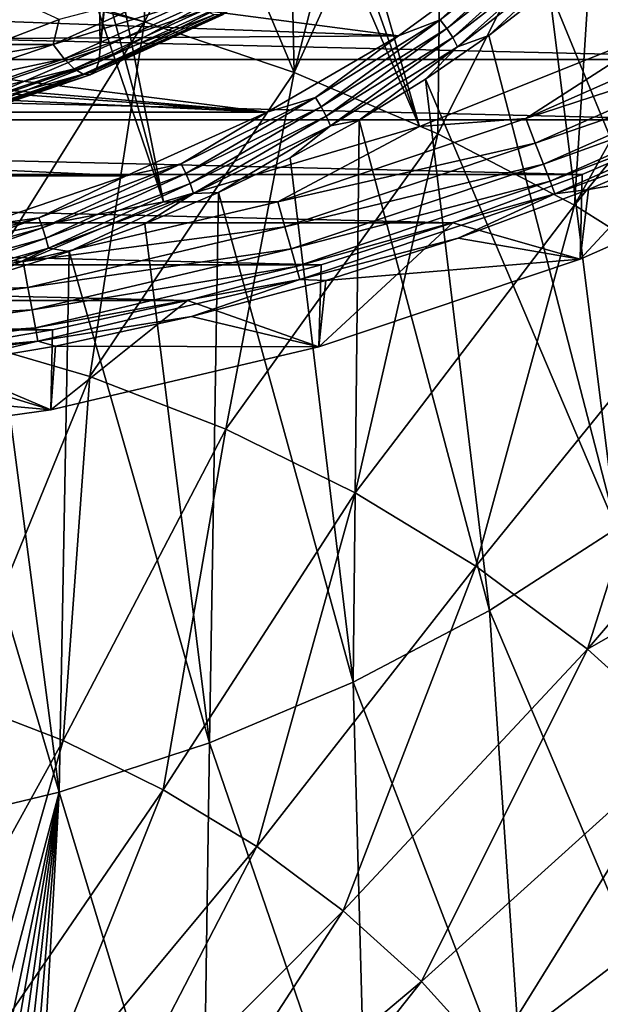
# Model space of a CAD drawing. Header units: metres. Extents: x -109 to 109, y -315 to 32.
# Tile 322 of 384: x 82.13 to 88.46, y -38.42 to -27.7. Entities that reach past the tile are written whole.
import ezdxf

# ---------------------------------------------------------------- set-up
doc = ezdxf.new("R2010")
doc.units = ezdxf.units.M
doc.layers.add('solid_K244242000C74_AAA', color=7, linetype='CONTINUOUS')

msp = doc.modelspace()

# ---------------------------------------------------------------- linework, layer by layer
at = {"layer": 'solid_K244242000C74_AAA'}
for points in [[(89.18766, -27.782084, -78.325066), (83.514336, -15.16128, -73.288864), (82.683235, -15.518793, -73.288864)], [(89.18766, -27.782084, -78.325066), (91.771072, -26.450243, -78.325066), (83.514336, -15.16128, -73.288864)], [(86.489357, -28.862324, -78.325066), (82.683235, -15.518793, -73.288864), (81.834, -15.830786, -73.288864)], [(86.489357, -28.862324, -78.325066), (89.18766, -27.782084, -78.325066), (82.683235, -15.518793, -73.288864)], [(86.489357, -28.862324, -78.325066), (81.834, -15.830786, -73.288864), (80.969116, -16.096346, -73.288864)], [(83.700577, -29.681183, -78.325066), (80.969116, -16.096346, -73.288864), (80.091125, -16.314692, -73.288864)], [(83.700577, -29.681183, -78.325066), (86.489357, -28.862324, -78.325066), (80.969116, -16.096346, -73.288864)], [(83.700577, -29.681183, -78.325066), (80.091125, -16.314692, -73.288864), (79.202599, -16.485184, -73.288864)], [(80.846596, -30.231243, -78.325066), (83.700577, -29.681183, -78.325066), (79.202599, -16.485184, -73.288864)], [(83.008255, -28.012758, 16.444496), (83.9459, -17.74703, 2.643152), (84.107582, -17.619232, 2.624165)], [(84.480484, -27.346239, 16.911198), (83.008255, -28.012758, 16.444496), (84.107582, -17.619232, 2.624165)], [(83.008255, -28.012758, 16.444496), (82.889694, -18.495928, 2.754622), (83.9459, -17.74703, 2.643152)], [(81.454185, -28.54006, 16.075274), (81.825676, -19.111637, 2.846349), (82.889694, -18.495928, 2.754622)], [(83.008255, -28.012758, 16.444496), (81.454185, -28.54006, 16.075274), (82.889694, -18.495928, 2.754622)], [(86.73848, -24.698782, 72.938301), (85.122459, -28.27305, 72.566254), (86.688019, -28.941113, 72.098465)], [(86.73848, -24.698782, 72.938301), (85.891525, -25.287697, 73.015312), (85.122459, -28.27305, 72.566254)], [(88.453484, -25.43568, 72.422318), (86.73848, -24.698782, 72.938301), (86.688019, -28.941113, 72.098465)], [(85.891525, -25.287697, 73.015312), (85.06916, -25.798733, 73.079788), (85.122459, -28.27305, 72.566254)], [(88.453484, -25.43568, 72.422318), (86.688019, -28.941113, 72.098465), (88.177124, -29.717663, 71.554718)], [(90.090057, -26.283871, 71.828407), (88.453484, -25.43568, 72.422318), (88.177124, -29.717663, 71.554718)], [(85.06916, -25.798733, 73.079788), (84.2687, -26.241266, 73.134163), (85.122459, -28.27305, 72.566254)], [(84.2687, -26.241266, 73.134163), (83.485779, -26.624725, 73.180229), (83.492188, -27.718489, 72.954559)], [(84.2687, -26.241266, 73.134163), (83.492188, -27.718489, 72.954559), (85.122459, -28.27305, 72.566254)], [(90.134651, -27.302519, 71.608406), (90.090057, -26.283871, 71.828407), (88.177124, -29.717663, 71.554718)], [(83.485779, -26.624725, 73.180229), (81.95015, -27.244537, 73.252579), (83.492188, -27.718489, 72.954559)], [(87.9562, -26.735655, 19.262785), (86.715744, -27.698174, 18.588823), (87.570755, -26.913427, 19.121105)], [(86.787819, -27.791508, 18.574179), (86.715744, -27.698174, 18.588823), (87.9562, -26.735655, 19.262785)], [(88.037025, -26.822197, 19.252895), (86.787819, -27.791508, 18.574179), (87.9562, -26.735655, 19.262785)], [(87.570755, -26.913427, 19.121105), (86.260796, -27.871689, 18.450123), (81.450836, -27.240261, 18.892254)], [(86.715744, -27.698174, 18.588823), (86.260796, -27.871689, 18.450123), (87.570755, -26.913427, 19.121105)], [(86.851517, -27.891153, 18.585752), (86.787819, -27.791508, 18.574179), (88.037025, -26.822197, 19.252895)], [(88.108452, -26.915844, 19.268673), (86.851517, -27.891153, 18.585752), (88.037025, -26.822197, 19.252895)], [(86.903229, -27.991486, 18.622892), (86.851517, -27.891153, 18.585752), (88.108452, -26.915844, 19.268673)], [(88.166451, -27.011303, 19.309223), (86.903229, -27.991486, 18.622892), (88.108452, -26.915844, 19.268673)], [(89.913719, -32.243546, 23.74995), (87.903023, -27.359186, 19.192467), (88.524452, -26.820749, 19.569485)], [(88.166451, -27.011303, 19.309223), (87.245712, -27.868233, 18.836027), (86.903229, -27.991486, 18.622892)], [(88.166451, -27.011303, 19.309223), (87.903023, -27.359186, 19.192467), (87.245712, -27.868233, 18.836027)], [(86.260796, -27.871689, 18.450123), (80.085106, -27.647449, 18.607138), (81.450836, -27.240261, 18.892254)], [(82.564499, -27.695618, 18.451332), (81.451057, -27.182816, 18.8104), (81.849602, -27.968014, 18.260597)], [(81.95015, -27.244537, 73.252579), (81.812569, -27.291924, 73.257996), (83.492188, -27.718489, 72.954559)], [(83.492188, -27.718489, 72.954559), (81.812569, -27.291924, 73.257996), (81.352425, -31.1325, 72.350525)], [(83.854401, -27.352486, 18.657301), (82.497673, -27.966717, 18.227213), (84.000458, -27.495113, 18.455734)], [(82.564499, -27.695618, 18.451332), (82.497673, -27.966717, 18.227213), (83.854401, -27.352486, 18.657301)], [(82.996216, -28.1549, 16.691095), (83.008255, -28.012758, 16.444496), (84.480484, -27.346239, 16.911198)], [(84.465714, -27.489614, 17.156935), (82.996216, -28.1549, 16.691095), (84.480484, -27.346239, 16.911198)], [(90.134651, -27.302519, 71.608406), (88.177124, -29.717663, 71.554718), (89.57859, -30.596872, 70.939095)], [(60.675346, -27.409105, -83.82), (92.324654, -27.409105, -83.82), (91.002342, -28.131109, -83.82)], [(60.675346, -27.409105, -83.82), (91.002342, -28.131109, -83.82), (61.997654, -28.131109, -83.82)], [(88.637215, -33.24057, 23.051826), (87.245712, -27.868233, 18.836027), (87.903023, -27.359186, 19.192467)], [(89.913719, -32.243546, 23.74995), (88.637215, -33.24057, 23.051826), (87.903023, -27.359186, 19.192467)], [(82.497673, -27.966717, 18.227213), (82.616783, -28.121542, 18.017105), (84.000458, -27.495113, 18.455734)], [(84.000458, -27.495113, 18.455734), (82.616783, -28.121542, 18.017105), (84.13504, -27.592962, 18.222034)], [(82.960205, -28.251175, 16.958939), (82.996216, -28.1549, 16.691095), (84.465714, -27.489614, 17.156935)], [(84.421562, -27.589577, 17.422195), (82.960205, -28.251175, 16.958939), (84.465714, -27.489614, 17.156935)], [(86.260796, -27.871689, 18.450123), (78.670784, -27.922031, 18.414873), (80.085106, -27.647449, 18.607138)], [(82.616783, -28.121542, 18.017105), (82.726547, -28.230633, 17.775534), (84.13504, -27.592962, 18.222034)], [(84.13504, -27.592962, 18.222034), (82.726547, -28.230633, 17.775534), (84.252983, -27.642265, 17.965199)], [(82.726547, -28.230633, 17.775534), (82.822723, -28.289783, 17.511801), (84.252983, -27.642265, 17.965199)], [(82.822723, -28.289783, 17.511801), (82.901627, -28.296721, 17.236063), (84.349731, -27.641121, 17.69512)], [(84.252983, -27.642265, 17.965199), (82.822723, -28.289783, 17.511801), (84.349731, -27.641121, 17.69512)], [(82.901627, -28.296721, 17.236063), (82.960205, -28.251175, 16.958939), (84.421562, -27.589577, 17.422195)], [(84.349731, -27.641121, 17.69512), (82.901627, -28.296721, 17.236063), (84.421562, -27.589577, 17.422195)], [(87.647224, -28.7743, -78.472404), (90.254631, -27.623018, -78.472404), (89.18766, -27.782084, -78.325066)], [(90.382042, -27.878895, -78.672592), (90.254631, -27.623018, -78.472404), (87.647224, -28.7743, -78.472404)], [(83.492188, -27.718489, 72.954559), (81.352425, -31.1325, 72.350525), (82.896973, -31.585203, 72.033539)], [(82.564499, -27.695618, 18.451332), (81.849602, -27.968014, 18.260597), (82.497673, -27.966717, 18.227213)], [(85.122459, -28.27305, 72.566254), (83.492188, -27.718489, 72.954559), (82.896973, -31.585203, 72.033539)], [(86.715744, -27.698174, 18.588823), (85.355522, -28.545189, 17.995737), (86.260796, -27.871689, 18.450123)], [(85.417999, -28.644499, 17.976908), (85.355522, -28.545189, 17.995737), (86.715744, -27.698174, 18.588823)], [(86.787819, -27.791508, 18.574179), (85.417999, -28.644499, 17.976908), (86.715744, -27.698174, 18.588823)], [(87.647224, -28.7743, -78.472404), (89.18766, -27.782084, -78.325066), (86.489357, -28.862324, -78.325066)], [(84.828583, -28.703545, 17.867651), (66.739243, -27.871712, 18.450108), (75.773102, -28.06028, 18.318071)], [(84.828583, -28.703545, 17.867651), (68.171463, -28.703568, 17.867636), (66.739243, -27.871712, 18.450108)], [(86.260796, -27.871689, 18.450123), (84.828583, -28.703545, 17.867651), (78.670784, -27.922031, 18.414873)], [(85.355522, -28.545189, 17.995737), (84.828583, -28.703545, 17.867651), (86.260796, -27.871689, 18.450123)], [(85.473213, -28.749426, 17.984783), (85.417999, -28.644499, 17.976908), (86.787819, -27.791508, 18.574179)], [(86.851517, -27.891153, 18.585752), (85.473213, -28.749426, 17.984783), (86.787819, -27.791508, 18.574179)], [(88.637215, -33.24057, 23.051826), (86.554596, -28.346291, 18.501287), (87.245712, -27.868233, 18.836027)], [(86.903229, -27.991486, 18.622892), (87.245712, -27.868233, 18.836027), (86.554596, -28.346291, 18.501287)], [(87.750481, -29.04084, -78.672592), (90.382042, -27.878895, -78.672592), (87.647224, -28.7743, -78.472404)], [(90.492004, -28.099726, -78.919411), (90.382042, -27.878895, -78.672592), (87.750481, -29.04084, -78.672592)], [(84.828583, -28.703545, 17.867651), (77.226898, -28.06028, 18.318071), (78.670784, -27.922031, 18.414873)], [(82.497673, -27.966717, 18.227213), (81.065521, -28.45265, 17.886959), (82.616783, -28.121542, 18.017105)], [(81.116356, -28.205851, 18.094063), (81.065521, -28.45265, 17.886959), (82.497673, -27.966717, 18.227213)], [(81.849602, -27.968014, 18.260597), (81.116356, -28.205851, 18.094063), (82.497673, -27.966717, 18.227213)], [(85.518044, -28.854046, 18.018921), (85.473213, -28.749426, 17.984783), (86.851517, -27.891153, 18.585752)], [(86.903229, -27.991486, 18.622892), (85.518044, -28.854046, 18.018921), (86.851517, -27.891153, 18.585752)], [(86.903229, -27.991486, 18.622892), (85.831833, -28.791855, 18.189301), (85.518044, -28.854046, 18.018921)], [(86.903229, -27.991486, 18.622892), (86.554596, -28.346291, 18.501287), (85.831833, -28.791855, 18.189301)], [(84.828583, -28.703545, 17.867651), (75.773102, -28.06028, 18.318071), (77.226898, -28.06028, 18.318071)], [(81.445015, -28.681227, 16.322557), (81.454185, -28.54006, 16.075274), (83.008255, -28.012758, 16.444496)], [(82.996216, -28.1549, 16.691095), (81.445015, -28.681227, 16.322557), (83.008255, -28.012758, 16.444496)], [(87.8396, -29.270876, -78.919411), (90.492004, -28.099726, -78.919411), (87.750481, -29.04084, -78.672592)], [(90.581161, -28.278791, -79.20536), (90.492004, -28.099726, -78.919411), (87.8396, -29.270876, -78.919411)], [(61.997654, -28.131109, -83.82), (91.002342, -28.131109, -83.82), (89.647675, -28.789171, -83.82)], [(61.997654, -28.131109, -83.82), (89.647675, -28.789171, -83.82), (63.352322, -28.789171, -83.82)], [(81.065521, -28.45265, 17.886959), (81.156189, -28.617126, 17.670092), (82.616783, -28.121542, 18.017105)], [(82.616783, -28.121542, 18.017105), (81.156189, -28.617126, 17.670092), (82.726547, -28.230633, 17.775534)], [(81.41761, -28.774584, 16.592443), (81.445015, -28.681227, 16.322557), (82.996216, -28.1549, 16.691095)], [(82.960205, -28.251175, 16.958939), (81.41761, -28.774584, 16.592443), (82.996216, -28.1549, 16.691095)], [(81.156189, -28.617126, 17.670092), (81.239746, -28.735109, 17.422295), (82.726547, -28.230633, 17.775534)], [(82.726547, -28.230633, 17.775534), (81.239746, -28.735109, 17.422295), (82.822723, -28.289783, 17.511801)], [(81.239746, -28.735109, 17.422295), (81.312958, -28.802053, 17.153105), (82.822723, -28.289783, 17.511801)], [(82.822723, -28.289783, 17.511801), (81.312958, -28.802053, 17.153105), (82.901627, -28.296721, 17.236063)], [(81.312958, -28.802053, 17.153105), (81.373016, -28.815384, 16.872892), (82.901627, -28.296721, 17.236063)], [(81.373016, -28.815384, 16.872892), (81.41761, -28.774584, 16.592443), (82.960205, -28.251175, 16.958939)], [(82.901627, -28.296721, 17.236063), (81.373016, -28.815384, 16.872892), (82.960205, -28.251175, 16.958939)], [(85.122459, -28.27305, 72.566254), (82.896973, -31.585203, 72.033539), (84.379913, -32.159737, 71.631241)], [(86.688019, -28.941113, 72.098465), (85.122459, -28.27305, 72.566254), (84.379913, -32.159737, 71.631241)], [(87.911858, -29.457405, -79.20536), (90.581161, -28.278791, -79.20536), (87.8396, -29.270876, -78.919411)], [(90.64682, -28.410639, -79.521729), (90.581161, -28.278791, -79.20536), (87.911858, -29.457405, -79.20536)], [(87.250801, -34.133682, 22.426462), (85.831833, -28.791855, 18.189301), (86.554596, -28.346291, 18.501287)], [(88.637215, -33.24057, 23.051826), (87.250801, -34.133682, 22.426462), (86.554596, -28.346291, 18.501287)], [(87.965065, -29.594748, -79.521729), (90.64682, -28.410639, -79.521729), (87.911858, -29.457405, -79.20536)], [(87.965065, -29.594748, -79.521729), (89.721703, -28.951488, -79.857155), (90.64682, -28.410639, -79.521729)], [(85.355522, -28.545189, 17.995737), (83.891479, -29.266769, 17.49048), (84.828583, -28.703545, 17.867651)], [(83.943626, -29.37117, 17.468086), (83.891479, -29.266769, 17.49048), (85.355522, -28.545189, 17.995737)], [(85.417999, -28.644499, 17.976908), (83.943626, -29.37117, 17.468086), (85.355522, -28.545189, 17.995737)], [(84.828583, -28.703545, 17.867651), (83.292114, -29.398687, 17.380907), (68.171463, -28.703568, 17.867636)], [(83.292114, -29.398687, 17.380907), (69.707932, -29.398706, 17.380894), (68.171463, -28.703568, 17.867636)], [(83.891479, -29.266769, 17.49048), (83.292114, -29.398687, 17.380907), (84.828583, -28.703545, 17.867651)], [(83.989716, -29.480597, 17.472813), (83.943626, -29.37117, 17.468086), (85.417999, -28.644499, 17.976908)], [(85.473213, -28.749426, 17.984783), (83.989716, -29.480597, 17.472813), (85.417999, -28.644499, 17.976908)], [(63.352322, -28.789171, -83.82), (89.647675, -28.789171, -83.82), (88.262672, -29.382273, -83.82)], [(63.352322, -28.789171, -83.82), (88.262672, -29.382273, -83.82), (64.737328, -29.382273, -83.82)], [(84.02713, -29.588869, 17.504393), (83.989716, -29.480597, 17.472813), (85.473213, -28.749426, 17.984783)], [(85.518044, -28.854046, 18.018921), (84.02713, -29.588869, 17.504393), (85.473213, -28.749426, 17.984783)], [(85.518044, -28.854046, 18.018921), (84.300598, -29.579996, 17.637438), (84.02713, -29.588869, 17.504393)], [(85.518044, -28.854046, 18.018921), (85.079712, -29.203522, 17.901049), (84.300598, -29.579996, 17.637438)], [(84.944717, -29.68009, -78.472404), (87.647224, -28.7743, -78.472404), (86.489357, -28.862324, -78.325066)], [(87.750481, -29.04084, -78.672592), (87.647224, -28.7743, -78.472404), (84.944717, -29.68009, -78.472404)], [(85.767021, -34.914799, 21.879519), (85.079712, -29.203522, 17.901049), (85.831833, -28.791855, 18.189301)], [(85.518044, -28.854046, 18.018921), (85.831833, -28.791855, 18.189301), (85.079712, -29.203522, 17.901049)], [(87.250801, -34.133682, 22.426462), (85.767021, -34.914799, 21.879519), (85.831833, -28.791855, 18.189301)], [(88.240318, -30.305361, -83.669998), (88.262672, -29.382273, -83.82), (89.647675, -28.789171, -83.82)], [(90.986404, -29.092854, -83.669998), (88.240318, -30.305361, -83.669998), (89.647675, -28.789171, -83.82)], [(84.944717, -29.68009, -78.472404), (86.489357, -28.862324, -78.325066), (83.700577, -29.681183, -78.325066)], [(86.688019, -28.941113, 72.098465), (84.379913, -32.159737, 71.631241), (85.786964, -32.850574, 71.147514)], [(88.177124, -29.717663, 71.554718), (86.688019, -28.941113, 72.098465), (85.786964, -32.850574, 71.147514)], [(87.965065, -29.594748, -79.521729), (88.329163, -29.547808, -79.857155), (89.721703, -28.951488, -79.857155)], [(89.721703, -28.951488, -79.857155), (88.329163, -29.547808, -79.857155), (90.986404, -29.092854, -83.669998)], [(85.022942, -29.955021, -78.672592), (87.750481, -29.04084, -78.672592), (84.944717, -29.68009, -78.472404)], [(87.8396, -29.270876, -78.919411), (87.750481, -29.04084, -78.672592), (85.022942, -29.955021, -78.672592)], [(88.329163, -29.547808, -79.857155), (88.240318, -30.305361, -83.669998), (90.986404, -29.092854, -83.669998)], [(83.891479, -29.266769, 17.49048), (82.340775, -29.854456, 17.078979), (83.292114, -29.398687, 17.380907)], [(82.381981, -29.963001, 17.05368), (82.340775, -29.854456, 17.078979), (83.891479, -29.266769, 17.49048)], [(83.943626, -29.37117, 17.468086), (82.381981, -29.963001, 17.05368), (83.891479, -29.266769, 17.49048)], [(85.767021, -34.914799, 21.879519), (84.300598, -29.579996, 17.637438), (85.079712, -29.203522, 17.901049)], [(85.090446, -30.192299, -78.919411), (87.8396, -29.270876, -78.919411), (85.022942, -29.955021, -78.672592)], [(87.911858, -29.457405, -79.20536), (87.8396, -29.270876, -78.919411), (85.090446, -30.192299, -78.919411)], [(64.737328, -29.382273, -83.82), (88.262672, -29.382273, -83.82), (86.851448, -29.908609, -83.82)], [(64.737328, -29.382273, -83.82), (86.851448, -29.908609, -83.82), (66.148552, -29.908609, -83.82)], [(82.418404, -30.076092, 17.055841), (82.381981, -29.963001, 17.05368), (83.943626, -29.37117, 17.468086)], [(83.989716, -29.480597, 17.472813), (82.418404, -30.076092, 17.055841), (83.943626, -29.37117, 17.468086)], [(88.240318, -30.305361, -83.669998), (86.851448, -29.908609, -83.82), (88.262672, -29.382273, -83.82)], [(83.292114, -29.398687, 17.380907), (81.670151, -29.948681, 16.995796), (69.707932, -29.398706, 17.380894)], [(82.340775, -29.854456, 17.078979), (81.670151, -29.948681, 16.995796), (83.292114, -29.398687, 17.380907)], [(82.447968, -30.18734, 17.085339), (82.418404, -30.076092, 17.055841), (83.989716, -29.480597, 17.472813)], [(84.02713, -29.588869, 17.504393), (82.447968, -30.18734, 17.085339), (83.989716, -29.480597, 17.472813)], [(85.145195, -30.384699, -79.20536), (87.911858, -29.457405, -79.20536), (85.090446, -30.192299, -78.919411)], [(87.965065, -29.594748, -79.521729), (87.911858, -29.457405, -79.20536), (85.145195, -30.384699, -79.20536)], [(84.02713, -29.588869, 17.504393), (82.671265, -30.22274, 17.187384), (82.447968, -30.18734, 17.085339)], [(84.02713, -29.588869, 17.504393), (83.496941, -29.920092, 17.399302), (82.671265, -30.22274, 17.187384)], [(84.199318, -35.576843, 21.415951), (83.496941, -29.920092, 17.399302), (84.300598, -29.579996, 17.637438)], [(84.02713, -29.588869, 17.504393), (84.300598, -29.579996, 17.637438), (83.496941, -29.920092, 17.399302)], [(85.767021, -34.914799, 21.879519), (84.199318, -35.576843, 21.415951), (84.300598, -29.579996, 17.637438)], [(85.185501, -30.526365, -79.521729), (87.965065, -29.594748, -79.521729), (85.145195, -30.384699, -79.20536)], [(85.185501, -30.526365, -79.521729), (86.909821, -30.077194, -79.857155), (87.965065, -29.594748, -79.521729)], [(88.329163, -29.547808, -79.857155), (86.909821, -30.077194, -79.857155), (88.240318, -30.305361, -83.669998)], [(87.965065, -29.594748, -79.521729), (86.909821, -30.077194, -79.857155), (88.329163, -29.547808, -79.857155)], [(82.170158, -30.332661, -78.472404), (83.700577, -29.681183, -78.325066), (80.846596, -30.231243, -78.325066)], [(82.170158, -30.332661, -78.472404), (84.944717, -29.68009, -78.472404), (83.700577, -29.681183, -78.325066)], [(85.022942, -29.955021, -78.672592), (84.944717, -29.68009, -78.472404), (82.170158, -30.332661, -78.472404)], [(88.177124, -29.717663, 71.554718), (85.786964, -32.850574, 71.147514), (87.104576, -33.651054, 70.587013)], [(89.57859, -30.596872, 70.939095), (88.177124, -29.717663, 71.554718), (87.104576, -33.651054, 70.587013)], [(66.148552, -29.908609, -83.82), (86.851448, -29.908609, -83.82), (85.416924, -30.367197, -83.82)], [(66.148552, -29.908609, -83.82), (85.416924, -30.367197, -83.82), (67.583076, -30.367197, -83.82)], [(82.340775, -29.854456, 17.078979), (80.721596, -30.301357, 16.766054), (81.670151, -29.948681, 16.995796)], [(80.751381, -30.413055, 16.73855), (80.721596, -30.301357, 16.766054), (82.340775, -29.854456, 17.078979)], [(82.381981, -29.963001, 17.05368), (80.751381, -30.413055, 16.73855), (82.340775, -29.854456, 17.078979)], [(84.199318, -35.576843, 21.415951), (82.671265, -30.22274, 17.187384), (83.496941, -29.920092, 17.399302)], [(85.394142, -31.259308, -83.669998), (85.416924, -30.367197, -83.82), (86.851448, -29.908609, -83.82)], [(88.240318, -30.305361, -83.669998), (85.394142, -31.259308, -83.669998), (86.851448, -29.908609, -83.82)], [(80.777702, -30.528933, 16.73876), (80.751381, -30.413055, 16.73855), (82.381981, -29.963001, 17.05368)], [(82.418404, -30.076092, 17.055841), (80.777702, -30.528933, 16.73876), (82.381981, -29.963001, 17.05368)], [(82.222679, -30.613636, -78.672592), (85.022942, -29.955021, -78.672592), (82.170158, -30.332661, -78.472404)], [(85.090446, -30.192299, -78.919411), (85.022942, -29.955021, -78.672592), (82.222679, -30.613636, -78.672592)], [(80.799072, -30.642445, 16.766672), (80.777702, -30.528933, 16.73876), (82.418404, -30.076092, 17.055841)], [(82.447968, -30.18734, 17.085339), (80.799072, -30.642445, 16.766672), (82.418404, -30.076092, 17.055841)], [(85.185501, -30.526365, -79.521729), (85.466896, -30.538448, -79.857155), (86.909821, -30.077194, -79.857155)], [(86.909821, -30.077194, -79.857155), (85.466896, -30.538448, -79.857155), (88.240318, -30.305361, -83.669998)], [(79.347221, -30.726442, -78.472404), (82.170158, -30.332661, -78.472404), (80.846596, -30.231243, -78.325066)], [(82.447968, -30.18734, 17.085339), (80.964325, -30.712006, 16.844797), (80.799072, -30.642445, 16.766672)], [(82.447968, -30.18734, 17.085339), (81.826172, -30.486988, 17.002356), (80.964325, -30.712006, 16.844797)], [(82.447968, -30.18734, 17.085339), (82.671265, -30.22274, 17.187384), (81.826172, -30.486988, 17.002356)], [(82.56189, -36.113819, 21.039955), (81.826172, -30.486988, 17.002356), (82.671265, -30.22274, 17.187384)], [(82.268013, -30.856131, -78.919411), (85.090446, -30.192299, -78.919411), (82.222679, -30.613636, -78.672592)], [(85.145195, -30.384699, -79.20536), (85.090446, -30.192299, -78.919411), (82.268013, -30.856131, -78.919411)], [(84.199318, -35.576843, 21.415951), (82.56189, -36.113819, 21.039955), (82.671265, -30.22274, 17.187384)], [(82.222679, -30.613636, -78.672592), (82.170158, -30.332661, -78.472404), (79.347221, -30.726442, -78.472404)], [(85.466896, -30.538448, -79.857155), (85.394142, -31.259308, -83.669998), (88.240318, -30.305361, -83.669998)], [(67.583076, -30.367197, -83.82), (85.416924, -30.367197, -83.82), (83.96151, -30.757179, -83.82)], [(67.583076, -30.367197, -83.82), (83.96151, -30.757179, -83.82), (69.03849, -30.757179, -83.82)], [(82.304764, -31.052761, -79.20536), (85.145195, -30.384699, -79.20536), (82.268013, -30.856131, -78.919411)], [(85.185501, -30.526365, -79.521729), (85.145195, -30.384699, -79.20536), (82.304764, -31.052761, -79.20536)], [(85.394142, -31.259308, -83.669998), (83.96151, -30.757179, -83.82), (85.416924, -30.367197, -83.82)], [(82.56189, -36.113819, 21.039955), (80.964325, -30.712006, 16.844797), (81.826172, -30.486988, 17.002356)], [(82.331833, -31.19754, -79.521729), (85.185501, -30.526365, -79.521729), (82.304764, -31.052761, -79.20536)], [(82.331833, -31.19754, -79.521729), (84.003662, -30.930521, -79.857155), (85.185501, -30.526365, -79.521729)], [(85.185501, -30.526365, -79.521729), (84.003662, -30.930521, -79.857155), (85.466896, -30.538448, -79.857155)], [(85.466896, -30.538448, -79.857155), (84.003662, -30.930521, -79.857155), (85.394142, -31.259308, -83.669998)], [(79.373596, -31.011066, -78.672592), (82.222679, -30.613636, -78.672592), (79.347221, -30.726442, -78.472404)], [(82.268013, -30.856131, -78.919411), (82.222679, -30.613636, -78.672592), (79.373596, -31.011066, -78.672592)], [(89.57859, -30.596872, 70.939095), (87.104576, -33.651054, 70.587013), (88.320061, -34.553478, 69.955132)], [(90.872093, -31.576126, 70.258034), (89.57859, -30.596872, 70.939095), (88.320061, -34.553478, 69.955132)], [(69.03849, -30.757179, -83.82), (83.96151, -30.757179, -83.82), (82.489746, -31.077324, -83.82)], [(69.03849, -30.757179, -83.82), (82.489746, -31.077324, -83.82), (70.510254, -31.077324, -83.82)], [(82.56189, -36.113819, 21.039955), (80.869568, -36.520866, 20.754938), (80.964325, -30.712006, 16.844797)], [(82.471878, -31.946623, -83.669998), (82.489746, -31.077324, -83.82), (83.96151, -30.757179, -83.82)], [(85.394142, -31.259308, -83.669998), (82.471878, -31.946623, -83.669998), (83.96151, -30.757179, -83.82)], [(79.396362, -31.256708, -78.919411), (82.268013, -30.856131, -78.919411), (79.373596, -31.011066, -78.672592)], [(82.304764, -31.052761, -79.20536), (82.268013, -30.856131, -78.919411), (79.396362, -31.256708, -78.919411)], [(82.331833, -31.19754, -79.521729), (82.52343, -31.252525, -79.857155), (84.003662, -30.930521, -79.857155)], [(84.003662, -30.930521, -79.857155), (82.52343, -31.252525, -79.857155), (85.394142, -31.259308, -83.669998)], [(70.510254, -31.077324, -83.82), (82.489746, -31.077324, -83.82), (81.004242, -31.32715, -83.82)], [(79.414818, -31.455891, -79.20536), (82.304764, -31.052761, -79.20536), (79.396362, -31.256708, -78.919411)], [(82.331833, -31.19754, -79.521729), (82.304764, -31.052761, -79.20536), (79.414818, -31.455891, -79.20536)], [(82.471878, -31.946623, -83.669998), (81.004242, -31.32715, -83.82), (82.489746, -31.077324, -83.82)], [(79.428406, -31.602552, -79.521729), (82.331833, -31.19754, -79.521729), (79.414818, -31.455891, -79.20536)], [(79.428406, -31.602552, -79.521729), (81.029549, -31.503733, -79.857155), (82.331833, -31.19754, -79.521729)], [(82.331833, -31.19754, -79.521729), (81.029549, -31.503733, -79.857155), (82.52343, -31.252525, -79.857155)], [(82.896973, -31.585203, 72.033539), (81.352425, -31.1325, 72.350525), (81.45639, -35.105457, 70.997505)], [(82.52343, -31.252525, -79.857155), (81.029549, -31.503733, -79.857155), (82.471878, -31.946623, -83.669998)], [(82.52343, -31.252525, -79.857155), (82.471878, -31.946623, -83.669998), (85.394142, -31.259308, -83.669998)], [(82.471878, -31.946623, -83.669998), (79.498619, -32.36137, -83.669998), (81.004242, -31.32715, -83.82)], [(81.029549, -31.503733, -79.857155), (79.525421, -31.683575, -79.857155), (82.471878, -31.946623, -83.669998)], [(82.896973, -31.585203, 72.033539), (81.45639, -35.105457, 70.997505), (82.605377, -35.55061, 70.685806)], [(84.379913, -32.159737, 71.631241), (82.896973, -31.585203, 72.033539), (82.605377, -35.55061, 70.685806)], [(91.303612, -32.849327, 69.698608), (90.872093, -31.576126, 70.258034), (88.320061, -34.553478, 69.955132)], [(79.525421, -31.683575, -79.857155), (79.498619, -32.36137, -83.669998), (82.471878, -31.946623, -83.669998)], [(84.379913, -32.159737, 71.631241), (82.605377, -35.55061, 70.685806), (83.695564, -36.085869, 70.311012)], [(85.786964, -32.850574, 71.147514), (84.379913, -32.159737, 71.631241), (83.695564, -36.085869, 70.311012)], [(85.786964, -32.850574, 71.147514), (83.695564, -36.085869, 70.311012), (84.716461, -36.706085, 69.876732)], [(87.104576, -33.651054, 70.587013), (85.786964, -32.850574, 71.147514), (84.716461, -36.706085, 69.876732)], [(91.303612, -32.849327, 69.698608), (88.320061, -34.553478, 69.955132), (89.421715, -35.549145, 69.257957)], [(89.243523, -38.822937, 27.280075), (87.250801, -34.133682, 22.426462), (88.637215, -33.24057, 23.051826)], [(87.104576, -33.651054, 70.587013), (84.716461, -36.706085, 69.876732), (85.658218, -37.405285, 69.387154)], [(88.320061, -34.553478, 69.955132), (87.104576, -33.651054, 70.587013), (85.658218, -37.405285, 69.387154)], [(87.632881, -39.764442, 26.620825), (85.767021, -34.914799, 21.879519), (87.250801, -34.133682, 22.426462)], [(89.243523, -38.822937, 27.280075), (87.632881, -39.764442, 26.620825), (87.250801, -34.133682, 22.426462)], [(88.320061, -34.553478, 69.955132), (85.658218, -37.405285, 69.387154), (86.51178, -38.176731, 68.846977)], [(89.421715, -35.549145, 69.257957), (88.320061, -34.553478, 69.955132), (86.51178, -38.176731, 68.846977)], [(85.919281, -40.574863, 26.053362), (84.199318, -35.576843, 21.415951), (85.767021, -34.914799, 21.879519)], [(87.632881, -39.764442, 26.620825), (85.919281, -40.574863, 26.053362), (85.767021, -34.914799, 21.879519)], [(82.605377, -35.55061, 70.685806), (81.45639, -35.105457, 70.997505), (80.792892, -38.82745, 69.453728)], [(82.605377, -35.55061, 70.685806), (80.792892, -38.82745, 69.453728), (81.559441, -39.203812, 69.190201)], [(83.695564, -36.085869, 70.311012), (82.605377, -35.55061, 70.685806), (81.559441, -39.203812, 69.190201)], [(84.118584, -41.246708, 25.58293), (82.56189, -36.113819, 21.039955), (84.199318, -35.576843, 21.415951)], [(85.919281, -40.574863, 26.053362), (84.118584, -41.246708, 25.58293), (84.199318, -35.576843, 21.415951)], [(89.421715, -35.549145, 69.257957), (86.51178, -38.176731, 68.846977), (87.268929, -39.012997, 68.261421)], [(90.398926, -36.628471, 68.502205), (89.421715, -35.549145, 69.257957), (87.268929, -39.012997, 68.261421)], [(81.363594, -40.621105, 23.999376), (80.869568, -36.520866, 20.754938), (82.56189, -36.113819, 21.039955)], [(81.565582, -40.861359, 24.252361), (81.363594, -40.621105, 23.999376), (82.56189, -36.113819, 21.039955)], [(83.695564, -36.085869, 70.311012), (81.559441, -39.203812, 69.190201), (82.27726, -39.639904, 68.884842)], [(81.700722, -41.028664, 24.428776), (81.565582, -40.861359, 24.252361), (82.56189, -36.113819, 21.039955)], [(81.83606, -41.202106, 24.611748), (81.700722, -41.028664, 24.428776), (82.56189, -36.113819, 21.039955)], [(81.971481, -41.381977, 24.801537), (81.83606, -41.202106, 24.611748), (82.56189, -36.113819, 21.039955)], [(82.109528, -41.57106, 25.001339), (81.971481, -41.381977, 24.801537), (82.56189, -36.113819, 21.039955)], [(82.247795, -41.766426, 25.20808), (82.109528, -41.57106, 25.001339), (82.56189, -36.113819, 21.039955)], [(84.118584, -41.246708, 25.58293), (82.247795, -41.766426, 25.20808), (82.56189, -36.113819, 21.039955)], [(84.716461, -36.706085, 69.876732), (83.695564, -36.085869, 70.311012), (82.27726, -39.639904, 68.884842)], [(90.398926, -36.628471, 68.502205), (87.268929, -39.012997, 68.261421), (87.922363, -39.906025, 67.636116)], [(91.242279, -37.781059, 67.695152), (90.398926, -36.628471, 68.502205), (87.922363, -39.906025, 67.636116)], [(84.716461, -36.706085, 69.876732), (82.27726, -39.639904, 68.884842), (82.939445, -40.131535, 68.540604)], [(85.658218, -37.405285, 69.387154), (84.716461, -36.706085, 69.876732), (82.939445, -40.131535, 68.540604)], [(85.658218, -37.405285, 69.387154), (82.939445, -40.131535, 68.540604), (83.539612, -40.673965, 68.160789)], [(86.51178, -38.176731, 68.846977), (85.658218, -37.405285, 69.387154), (83.539612, -40.673965, 68.160789)], [(91.242279, -37.781059, 67.695152), (87.922363, -39.906025, 67.636116), (88.46579, -40.847218, 66.977081)], [(86.51178, -38.176731, 68.846977), (83.539612, -40.673965, 68.160789), (84.071983, -41.261971, 67.749062)], [(87.268929, -39.012997, 68.261421), (86.51178, -38.176731, 68.846977), (84.071983, -41.261971, 67.749062)]]:
    msp.add_3dface(points, dxfattribs=at)

doc.saveas('drawing.dxf')
